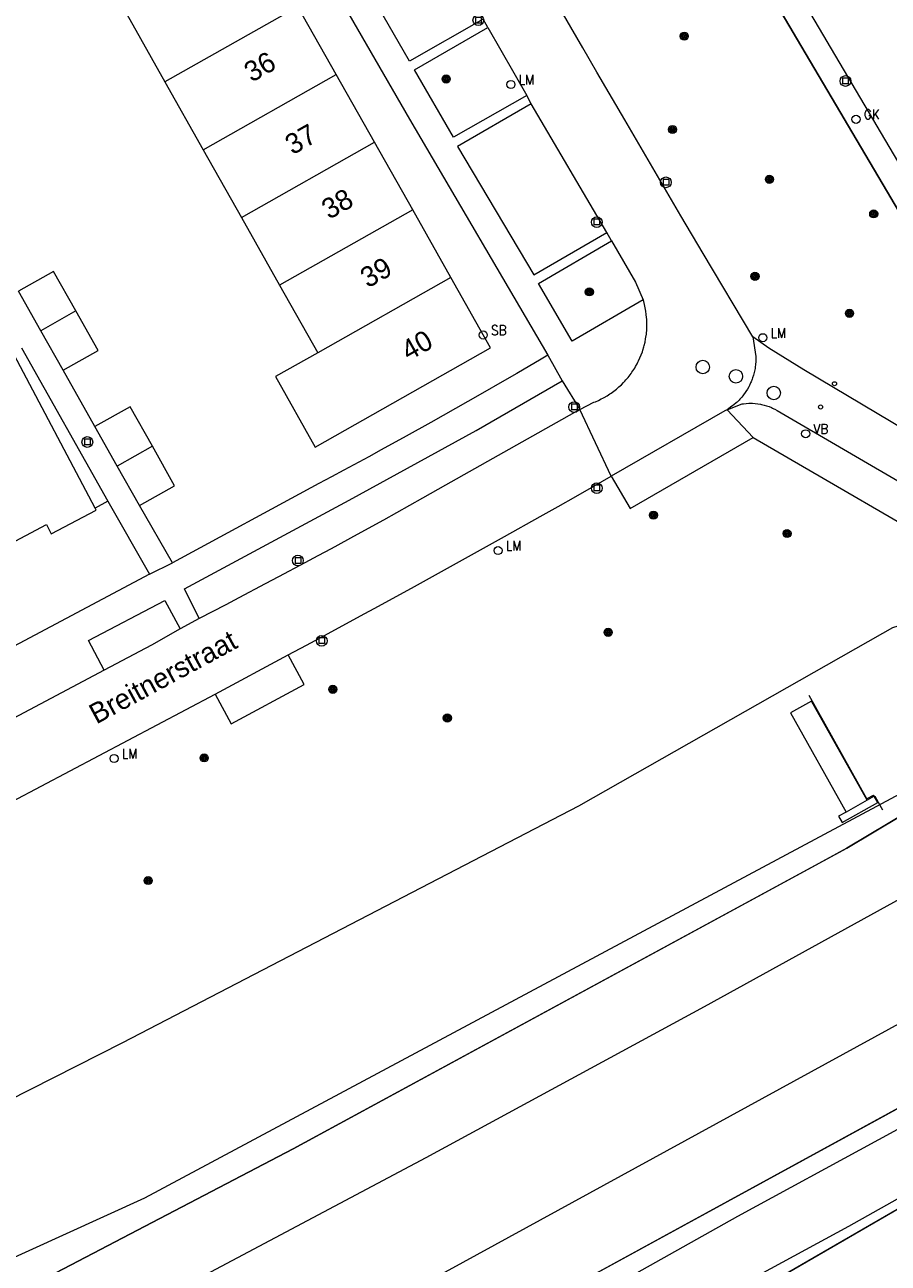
# Model space of a CAD drawing. Header units: metres. Extents: x 138165 to 154469, y 480134 to 494189.
# Tile 515 of 656: x 146010 to 146063, y 487915 to 487991. Entities that reach past the tile are written whole.
import ezdxf

# ---------------------------------------------------------------- set-up
doc = ezdxf.new("R2010")
doc.units = ezdxf.units.M
doc.header["$LTSCALE"] = 0.001
doc.header["$MEASUREMENT"] = 0
for name, color, linetype, lineweight in [('Level 5', 7, 'Continuous', 0), ('TOP-L-diversen geluidsscherm', 7, 'Continuous', 0), ('TOP-L-spoor', 7, 'Continuous', 0), ('TOP-L-terrein schutting raster hek leuning', 7, 'Continuous', 0), ('TOP-L-topo objecten punt', 7, 'Continuous', 0), ('TOP-L-topo objecten vlak', 7, 'Continuous', 0), ('TOP-L-verharding molgoot', 7, 'Continuous', 0), ('TOP-T-topo huisnummering naamgeving', 7, 'Continuous', 0)]:
    doc.layers.add(name, color=color, linetype=linetype, lineweight=lineweight)
doc.styles.add('Style-INTL_ISO', font='INTL_ISO.shx')
doc.styles.add('Style-STANDARD', font='STANDARD.shx')

# ---------------------------------------------------------------- blocks, each defined once
blk = doc.blocks.new('24')
at = {"layer": 'TOP-L-topo objecten punt', "color": 7, "linetype": 'Continuous', "lineweight": 0}
for radius in [0.025, 0.0182, 0.0115, 0.005]:
    blk.add_circle((0, 0), radius, dxfattribs=at)
blk = doc.blocks.new('39')
at = {"layer": 'TOP-L-topo objecten punt', "color": 7, "linetype": 'Continuous', "lineweight": 0}
for p, q in [((0.0175, 0.0175), (-0.0175, 0.0175)), ((-0.0175, 0.0175), (-0.0175, -0.0175)), ((0.0175, 0.0175), (0.0175, -0.0175)), ((0.0175, -0.0175), (-0.0175, -0.0175))]:
    blk.add_line(p, q, dxfattribs=at)
blk.add_circle((0, 0), 0.0332, dxfattribs=at)
blk = doc.blocks.new('*U13')
at = {"layer": 'Level 5', "color": 7, "linetype": 'Continuous', "lineweight": 0}
blk.add_circle((0, 0), 0.0415, dxfattribs=at)
blk = doc.blocks.new('150')
at = {"layer": 'Level 5', "color": 7, "linetype": 'Continuous', "lineweight": 0}
blk.add_blockref('*U13', (0, 0), dxfattribs=at)
blk = doc.blocks.new('10')
at = {"layer": 'TOP-L-topo objecten punt', "linetype": 'Continuous', "lineweight": 0}
blk.add_circle((0, 0), 0.0125, dxfattribs=at)
blk = doc.blocks.new('16')
at = {"layer": 'TOP-L-topo objecten punt', "color": 7, "linetype": 'Continuous', "lineweight": 0}
blk.add_circle((0, 0), 0.025, dxfattribs=at)
at = {"layer": 'TOP-L-topo objecten punt', "color": 7, "linetype": 'Continuous', "lineweight": 0, "style": 'Style-STANDARD'}
blk.add_text('LM', height=0.06, dxfattribs=at).set_placement((0.0483, 0))
blk = doc.blocks.new('81')
at = {"layer": 'TOP-L-topo objecten punt', "color": 7, "linetype": 'Continuous', "lineweight": 0}
blk.add_circle((0, 0), 0.025, dxfattribs=at)
at = {"layer": 'TOP-L-topo objecten punt', "color": 7, "linetype": 'Continuous', "lineweight": 0, "style": 'Style-STANDARD'}
blk.add_text('GK', height=0.06, dxfattribs=at).set_placement((0.0483, 0))
blk = doc.blocks.new('14')
at = {"layer": 'TOP-L-topo objecten punt', "color": 7, "linetype": 'Continuous', "lineweight": 0}
blk.add_circle((0, 0), 0.025, dxfattribs=at)
at = {"layer": 'TOP-L-topo objecten punt', "color": 7, "linetype": 'Continuous', "lineweight": 0, "style": 'Style-STANDARD'}
blk.add_text('VB', height=0.06, dxfattribs=at).set_placement((0.0483, 0))
blk = doc.blocks.new('175')
at = {"layer": 'TOP-L-topo objecten punt', "color": 7, "linetype": 'Continuous', "lineweight": 0}
blk.add_circle((0, 0), 0.025, dxfattribs=at)
at = {"layer": 'TOP-L-topo objecten punt', "color": 7, "linetype": 'Continuous', "lineweight": 0, "style": 'Style-STANDARD'}
blk.add_text('SB', height=0.06, dxfattribs=at).set_placement((0.0483, 0))

msp = doc.modelspace()

# ---------------------------------------------------------------- linework, layer by layer
at = {"layer": 'TOP-L-diversen geluidsscherm', "flags": 128}
for points in [[(145791.342, 487812.375), (145811.775, 487820.71), (145845.748, 487834.998), (145874.059, 487847.43), (145899.491, 487859.121), (145930.009, 487873.41), (145960.457, 487888.208), (145988.657, 487902.395), (146026.218, 487922.011), (146060.426, 487940.563), (146067.065, 487944.54), (146067.53, 487944.819)], [(145860.842, 487824.452), (145887.89, 487836.322), (145933.65, 487857.882), (145965.438, 487873.296), (146002.771, 487892.06), (146037.662, 487910.36), (146071.331, 487928.752), (146074.298, 487929.844), (146075.443, 487930.266)]]:
    msp.add_lwpolyline(points, dxfattribs=at)
at = {"layer": 'TOP-L-spoor', "flags": 128}
for points in [[(145782.159, 487803.727), (145807.39, 487813.906), (145826.899, 487822.114), (145864.018, 487838.148), (145885.703, 487847.872), (145904.897, 487856.69), (145923.278, 487865.332), (145942.226, 487874.405), (145960.524, 487883.374), (145978.772, 487892.496), (145998.286, 487902.461), (146015.468, 487911.415), (146034.44, 487921.481), (146051.627, 487930.791), (146072.165, 487942.117)], [(145785.633, 487797.916), (145798.147, 487802.902), (145829.472, 487815.946), (145843.449, 487821.915), (145867.838, 487832.535), (145905.451, 487849.524), (145925.348, 487858.89), (145948.444, 487869.919), (145969.655, 487880.349), (145994.126, 487892.689), (146014.248, 487903.086), (146034.756, 487913.942), (146072.797, 487934.737), (146075.533, 487936.269)]]:
    msp.add_lwpolyline(points, dxfattribs=at)
at = {"layer": 'TOP-L-terrein schutting raster hek leuning', "flags": 128}
for points in [[(146080.522, 487951.345), (146069.433, 487970.049), (146053.956, 487996.283), (146046.536, 488008.964), (146035.96, 488027.807)], [(146062.641, 487942.907), (146062.184, 487943.713), (146062.046, 487943.818), (146061.658, 487943.607), (146058.096, 487949.985)], [(145862.793, 487819.658), (145875.502, 487824.721), (145879.769, 487826.592), (145925.711, 487847.867), (145945.526, 487857.575), (145965.414, 487867.318), (146008.757, 487888.759), (146026.373, 487898.195), (146049.465, 487910.136), (146078.617, 487927.014), (146078.987, 487928.971), (146078.635, 487930.813), (146078.281, 487931.58)]]:
    msp.add_lwpolyline(points, dxfattribs=at)
at = {"layer": 'TOP-L-topo objecten vlak', "flags": 128}
for points in [[(146081.829, 487952.068), (146050.198, 488005.618), (146048.941, 488007.789), (146047.607, 488010.111), (146046.942, 488011.274), (146045.617, 488013.602), (146044.958, 488014.767), (146043.643, 488017.101), (146042.336, 488019.439), (146041.685, 488020.609), (146040.389, 488022.953), (146039.743, 488024.126), (146039.099, 488025.301), (146038.457, 488026.476), (146037.178, 488028.829)], [(146035.823, 488028.043), (146035.96, 488027.807), (146046.536, 488008.964), (146053.956, 487996.283), (146069.433, 487970.049), (146080.522, 487951.345)], [(146015.565, 488017.05), (146028.062, 487994.85), (146033.414, 487985.579), (146041.954, 487971.004)], [(146037.966, 487991.742), (146033.404, 487989.155), (146027.691, 487999.098), (146032.208, 488001.748)], [(146026.519, 487992.515), (146018.299, 487987.872)], [(146028.88, 487988.335), (146026.519, 487992.515)], [(146054.604, 487972.128), (146051.553, 487977.273), (146050.172, 487979.611), (146049.302, 487981.088), (146048.434, 487982.566), (146046.703, 487985.525), (146044.98, 487988.488), (146044.12, 487989.971), (146042.407, 487992.94)], [(146015.939, 487992.051), (146018.299, 487987.872)], [(146038.244, 487991.226), (146037.966, 487991.742)], [(146040.651, 487987.03), (146036.125, 487984.465), (146033.708, 487988.63), (146038.244, 487991.226)], [(146038.244, 487991.226), (146040.651, 487987.03)], [(146018.299, 487987.872), (146020.66, 487983.692)], [(146020.66, 487983.692), (146028.88, 487988.335)], [(146031.241, 487984.155), (146028.88, 487988.335)], [(146040.921, 487986.525), (146040.651, 487987.03)], [(146040.921, 487986.525), (146036.373, 487983.896), (146041.077, 487975.973), (146045.594, 487978.577)], [(146045.594, 487978.577), (146040.921, 487986.525)], [(146023.021, 487979.513), (146031.241, 487984.155)], [(146033.602, 487979.976), (146031.241, 487984.155)], [(146020.66, 487983.692), (146023.021, 487979.513)], [(146023.021, 487979.513), (146025.382, 487975.333)], [(146033.602, 487979.976), (146025.382, 487975.333)], [(146035.962, 487975.797), (146033.602, 487979.976)], [(146045.89, 487978.069), (146045.594, 487978.577)], [(146047.843, 487974.415), (146043.453, 487971.869), (146041.367, 487975.44), (146045.89, 487978.069)], [(146045.89, 487978.069), (146047.359, 487975.514), (146047.843, 487974.415)], [(146012.802, 487973.741), (146011.425, 487976.179), (146009.257, 487974.955)], [(146027.742, 487971.154), (146025.13, 487969.679), (146027.584, 487965.334), (146038.416, 487971.452), (146035.962, 487975.797)], [(146035.962, 487975.797), (146027.742, 487971.154)], [(146010.634, 487972.517), (146009.257, 487974.955)], [(146025.382, 487975.333), (146027.742, 487971.154)], [(146043.927, 487967.651), (146044.79, 487968.095), (146044.884, 487968.133), (146045.07, 487968.214), (146045.253, 487968.303), (146045.343, 487968.35), (146045.432, 487968.399), (146045.608, 487968.502), (146045.779, 487968.611), (146045.863, 487968.669), (146046.027, 487968.788), (146046.186, 487968.914), (146046.341, 487969.046), (146046.416, 487969.115), (146046.49, 487969.184), (146046.633, 487969.328), (146046.703, 487969.402), (146046.771, 487969.478), (146046.838, 487969.554), (146046.903, 487969.632), (146047.028, 487969.792), (146047.089, 487969.874), (146047.148, 487969.957), (146047.205, 487970.041), (146047.314, 487970.212), (146047.366, 487970.299), (146047.465, 487970.477), (146047.512, 487970.567), (146047.557, 487970.658), (146047.642, 487970.843), (146047.719, 487971.03), (146047.789, 487971.221), (146047.821, 487971.318), (146047.88, 487971.512), (146047.906, 487971.61), (146047.953, 487971.808), (146047.992, 487972.007), (146048.009, 487972.108), (146048.036, 487972.309), (146048.047, 487972.41), (146048.055, 487972.511), (146048.067, 487972.714), (146048.07, 487972.917), (146048.069, 487973.019), (146048.06, 487973.222), (146048.053, 487973.323), (146048.032, 487973.525), (146048.004, 487973.727), (146047.967, 487973.926), (146047.946, 487974.026), (146047.923, 487974.125), (146047.871, 487974.321), (146047.843, 487974.415)], [(146012.802, 487973.741), (146010.634, 487972.517)], [(146012.011, 487970.079), (146014.179, 487971.303), (146012.802, 487973.741)], [(146012.011, 487970.079), (146010.634, 487972.517)], [(146054.604, 487972.128), (146054.79, 487970.925), (146054.793, 487970.781), (146054.792, 487970.695), (146054.789, 487970.61), (146054.777, 487970.439), (146054.758, 487970.27), (146054.745, 487970.185), (146054.73, 487970.101), (146054.694, 487969.934), (146054.674, 487969.851), (146054.651, 487969.769), (146054.6, 487969.606), (146054.572, 487969.525), (146054.509, 487969.366), (146054.475, 487969.288), (146054.402, 487969.134), (146054.363, 487969.058), (146054.278, 487968.909), (146054.188, 487968.765), (146054.14, 487968.694), (146054.039, 487968.556), (146053.986, 487968.489), (146053.932, 487968.423), (146053.818, 487968.295), (146053.76, 487968.233), (146053.638, 487968.114), (146053.575, 487968.056), (146053.445, 487967.946), (146053.378, 487967.893), (146053.24, 487967.791), (146053.098, 487967.696), (146053.033, 487967.632)], [(146078.471, 487950.209), (146072.202, 487961.336), (146072.161, 487961.389), (146072.118, 487961.44), (146072.027, 487961.539), (146071.98, 487961.586), (146071.931, 487961.632), (146071.83, 487961.719), (146071.723, 487961.8), (146071.668, 487961.838), (146071.555, 487961.909), (146071.497, 487961.942), (146071.438, 487961.973), (146071.354, 487962.014), (146057.752, 487970.099), (146055.593, 487971.439), (146054.604, 487972.128)], [(146013.994, 487961.554), (146008.99, 487971.031)], [(146009.451, 487971.458), (146014.782, 487961.998)], [(146041.954, 487971.004), (146041.545, 487970.763), (146040.035, 487969.882), (146039.279, 487969.443), (146037.763, 487968.572), (146036.243, 487967.707), (146034.72, 487966.85), (146033.192, 487965.999), (146031.661, 487965.156), (146030.894, 487964.737), (146029.357, 487963.904), (146028.587, 487963.49), (146027.816, 487963.078), (146018.776, 487958.181)], [(146041.954, 487971.004), (146042.843, 487969.427)], [(146013.978, 487966.596), (146012.011, 487970.079)], [(146020.42, 487954.753), (146019.507, 487956.579), (146029.674, 487962.045), (146037.516, 487966.355), (146042.843, 487969.427)], [(146042.843, 487969.427), (146043.927, 487967.651)], [(146053.033, 487967.632), (146053.883, 487967.986), (146053.961, 487968), (146054.04, 487968.011), (146054.199, 487968.029), (146054.359, 487968.038), (146054.439, 487968.04), (146054.599, 487968.037), (146054.759, 487968.027), (146054.918, 487968.008), (146055.076, 487967.982), (146055.154, 487967.966), (146055.31, 487967.927), (146055.463, 487967.882), (146055.539, 487967.856), (146055.614, 487967.828), (146055.762, 487967.767), (146055.835, 487967.734), (146055.907, 487967.699), (146055.978, 487967.662), (146056.117, 487967.583), (146068.646, 487960.283)], [(146017.523, 487965.382), (146016.146, 487967.82), (146013.978, 487966.596)], [(146043.927, 487967.651), (146035.628, 487962.976), (146034.203, 487962.171), (146033.4, 487961.721), (146031.79, 487960.825), (146030.177, 487959.936), (146028.561, 487959.055), (146027.751, 487958.617), (146026.94, 487958.18), (146025.316, 487957.313), (146024.502, 487956.882), (146022.872, 487956.025), (146022.056, 487955.599), (146020.42, 487954.753)], [(146045.869, 487963.53), (146043.927, 487967.651)], [(146053.033, 487967.632), (146052.877, 487967.567), (146045.869, 487963.53)], [(146054.633, 487965.921), (146053.033, 487967.632)], [(146015.355, 487964.158), (146013.978, 487966.596)], [(146045.869, 487963.53), (146047.025, 487961.541), (146054.633, 487965.921)], [(146054.633, 487965.921), (146068.25, 487958.022), (146072.275, 487950.826), (146074.032, 487947.751)], [(146017.523, 487965.382), (146015.355, 487964.158)], [(146016.731, 487961.72), (146018.899, 487962.944), (146017.523, 487965.382)], [(146016.731, 487961.72), (146015.355, 487964.158)], [(146025.918, 487952.507), (146027.036, 487953.105), (146028.153, 487953.705), (146030.384, 487954.91), (146031.498, 487955.516), (146033.723, 487956.731), (146035.944, 487957.954), (146038.162, 487959.184), (146039.269, 487959.801), (146041.481, 487961.042), (146042.585, 487961.664), (146043.688, 487962.289), (146044.791, 487962.915), (146045.869, 487963.53)], [(146014.782, 487961.998), (146013.994, 487961.554)], [(146014.782, 487961.998), (146017.347, 487957.475)], [(146006.174, 487958.009), (146010.978, 487960.545), (146011.277, 487959.979), (146014.052, 487961.444), (146013.994, 487961.554)], [(146018.776, 487958.181), (146016.731, 487961.72)], [(146017.347, 487957.475), (146018.776, 487958.181)], [(146017.347, 487957.475), (146000.269, 487948.413), (145975.2, 487935.388), (145949.984, 487922.67)], [(146014.551, 487951.558), (146013.572, 487953.397), (146018.287, 487955.854), (146019.248, 487954.116)], [(146073.079, 487947.224), (146072.703, 487947.888), (146070.25, 487952.22), (146069.353, 487953.321), (146068.186, 487954.131), (146067.71, 487954.34), (146066.223, 487954.676), (146064.7, 487954.615), (146063.244, 487954.162), (146062.61, 487953.82), (146043.85, 487943.17), (146015.684, 487928.555), (146000, 487920.611), (145997.88, 487919.52), (145949.32, 487894.69), (145899.78, 487872.02), (145851.52, 487850.66), (145799.016, 487826.809)], [(146019.248, 487954.116), (146017.462, 487953.109), (146014.551, 487951.558)], [(146020.42, 487954.753), (146019.248, 487954.116)], [(146021.406, 487950.085), (146022.399, 487948.252), (146026.905, 487950.68), (146025.918, 487952.507)], [(146021.406, 487950.085), (146025.918, 487952.507)], [(146014.551, 487951.558), (146007.93, 487948.058)], [(145954.839, 487915.695), (145956.587, 487916.565), (145958.335, 487917.438), (145961.827, 487919.187), (145965.316, 487920.944), (145967.059, 487921.825), (145968.801, 487922.708), (145972.283, 487924.48), (145975.761, 487926.258), (145979.116, 487927.982), (145980.622, 487928.745), (145983.631, 487930.278), (145986.637, 487931.817), (145989.639, 487933.364), (145991.138, 487934.14), (145994.135, 487935.697), (145995.632, 487936.478), (145998.622, 487938.046), (146001.61, 487939.621), (146003.467, 487940.605), (146021.406, 487950.085)], [(146061.67, 487943.535), (146058.232, 487949.648), (146056.934, 487948.918), (146060.374, 487942.801)], [(145884.19, 487854.296), (145903.753, 487862.981), (145915.068, 487868.661), (145934.305, 487878.319), (145948.667, 487885.529), (145981.598, 487902.06), (146000, 487911.218), (146017.068, 487918.987), (146065.511, 487944.889), (146066.413, 487945.371), (146066.908, 487944.446)], [(146066.908, 487944.446), (146060.426, 487940.563), (146058.924, 487939.748), (146026.218, 487922.011), (145988.657, 487902.395), (145960.457, 487888.208), (145930.009, 487873.41), (145899.491, 487859.121), (145874.059, 487847.43), (145845.748, 487834.998), (145811.775, 487820.71), (145787.975, 487811.001)], [(146060.374, 487942.801), (146059.911, 487942.538), (146060.134, 487942.144), (146062.336, 487943.392), (146062.113, 487943.786), (146061.67, 487943.535)], [(146061.67, 487943.535), (146060.374, 487942.801)], [(145812.842, 487803.403), (145812.972, 487803.456), (145822.597, 487807.416), (145830.594, 487810.828), (145834.509, 487812.375), (145847.251, 487817.984), (145861.023, 487823.973), (145860.842, 487824.452), (145887.89, 487836.322), (145933.65, 487857.882), (145965.438, 487873.296), (146002.771, 487892.06), (146037.662, 487910.36), (146070.416, 487928.252), (146071.331, 487928.752), (146074.298, 487929.844)], [(145861.224, 487823.513), (145875.609, 487829.86), (145891.552, 487837.089), (145932.142, 487855.924), (145941.741, 487860.735), (145954.229, 487866.409), (145966.688, 487872.368), (145989.995, 487884.264), (146002.722, 487890.657), (146013.508, 487896.525), (146041.361, 487910.941), (146053.676, 487917.851), (146071.11, 487927.318), (146073.606, 487928.923), (146074.023, 487929.35), (146074.232, 487929.685), (146074.298, 487929.844)], [(145983.832, 487877.071), (145988.971, 487879.713), (146010.135, 487890.379), (146030.571, 487901.315), (146049.688, 487911.345), (146060.548, 487917.229), (146068.574, 487921.739), (146069.79, 487922.332), (146071.468, 487923.383)], [(146071.695, 487923.01), (146069.584, 487921.75), (146049.465, 487910.136), (146038.898, 487904.667), (146026.373, 487898.195), (146008.757, 487888.759), (145985.457, 487877.264), (145984.096, 487876.588)]]:
    msp.add_lwpolyline(points, dxfattribs=at)
at = {"layer": 'TOP-L-verharding molgoot', "flags": 128}
msp.add_lwpolyline([(146045.594, 487978.577), (146040.921, 487986.525)], dxfattribs=at)

# ---------------------------------------------------------------- block references
at = {"layer": 'TOP-L-topo objecten punt', "xscale": 10, "yscale": 10, "zscale": 10}
for name, p in [('39', (146037.655, 487991.687)), ('24', (146050.375, 487990.702)), ('24', (146035.669, 487988.053)), ('16', (146039.667, 487987.718)), ('39', (146060.331, 487987.931)), ('81', (146060.985, 487985.568)), ('24', (146049.65, 487984.942)), ('39', (146049.24, 487981.676)), ('24', (146055.635, 487981.861)), ('39', (146044.974, 487979.218)), ('24', (146062.077, 487979.729)), ('24', (146054.742, 487975.875)), ('24', (146044.512, 487974.911)), ('24', (146060.58, 487973.59)), ('175', (146037.958, 487972.25)), ('16', (146055.226, 487972.083)), ('150', (146051.52, 487970.272)), ('150', (146053.568, 487969.696)), ('150', (146055.904, 487968.672)), ('10', (146059.656, 487969.243)), ('39', (146043.578, 487967.801)), ('10', (146058.794, 487967.807)), ('14', (146057.875, 487966.155)), ('39', (146013.507, 487965.644)), ('39', (146044.973, 487962.796)), ('24', (146048.473, 487961.129)), ('24', (146056.726, 487959.993)), ('16', (146038.877, 487958.944)), ('39', (146026.513, 487958.326)), ('24', (146045.677, 487953.891)), ('39', (146027.986, 487953.371)), ('24', (146028.667, 487950.376)), ('24', (146035.741, 487948.607)), ('16', (146015.162, 487946.103)), ('24', (146020.723, 487946.141)), ('24', (146017.265, 487938.567))]:
    msp.add_blockref(name, p, dxfattribs=at)

# ---------------------------------------------------------------- texts
at = {"layer": 'TOP-T-topo huisnummering naamgeving', "style": 'Style-INTL_ISO'}
for s, rotation, p in [('36', 29.5, (146023.656, 487987.818)), ('37', 29.4, (146026.185, 487983.341)), ('38', 29.4, (146028.436, 487979.356)), ('39', 29.4, (146030.829, 487975.12)), ('40', 29.4, (146033.349, 487970.624)), ('Breitnerstraat', 28.5, (146014.067, 487948.199))]:
    msp.add_text(s, height=1.25, rotation=rotation, dxfattribs=at).set_placement(p)

doc.saveas('drawing.dxf')
